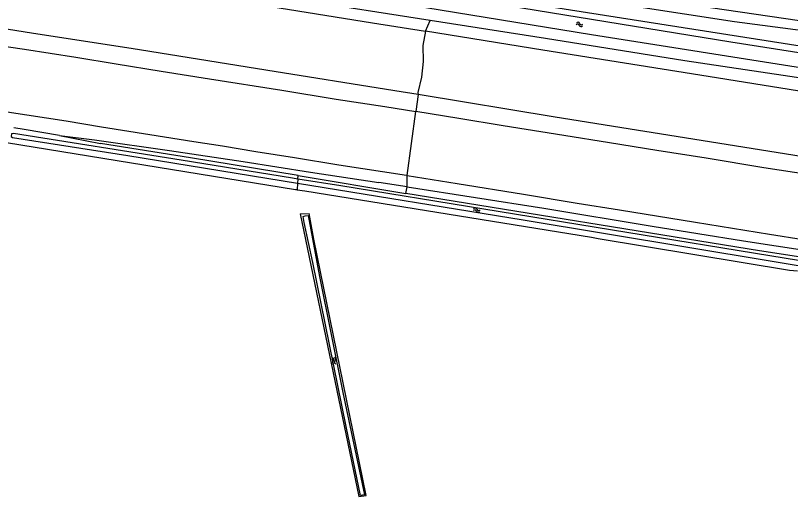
# Model space of a CAD drawing. Extents: x 132994 to 136000, y 393499 to 395512.
# Drawn here: x 133385.4 to 133562.2, y 394141.4 to 394251.1 of the extents above; entities that cross this region are included whole.
import ezdxf

# ---------------------------------------------------------------- set-up
doc = ezdxf.new("R2010")
doc.units = 0
for name, color, linetype in [('gg-knt-BGT kruinlijn', 7, 'Continuous'), ('gg-knt-onverhard', 7, 'Continuous'), ('gg-kntw-bovenkant insteek waterloop', 7, 'Continuous'), ('gg-kntw-waterlijn', 7, 'Continuous'), ('gt-symb-watersymbool', 7, 'Continuous'), ('gx-grn-maaiveld', 7, 'Continuous')]:
    doc.layers.add(name, color=color, linetype=linetype)

# ---------------------------------------------------------------- blocks, each defined once
blk = doc.blocks.new('gt0-WA')
at = {"layer": 'gt-symb-watersymbool'}
for centre, start, end in [((-0.32, 0.02), 28.0725, 151.9275), ((0.43, 0.42), 208.0725, 331.9275), ((-0.32, -0.43), 28.0725, 151.9275), ((0.43, -0.03), 208.0725, 331.9275)]:
    blk.add_arc(centre, 0.425, start, end, dxfattribs=at)

msp = doc.modelspace()

# ---------------------------------------------------------------- linework, layer by layer
at = {"layer": 'gg-knt-BGT kruinlijn'}
for p, q in [((133395.46, 394223.71), (133403.41, 394222.73)), ((133403.41, 394222.73), (133420.52, 394220.33)), ((133420.52, 394220.33), (133437.36, 394217.8)), ((133437.36, 394217.8), (133452.67, 394215.41)), ((133452.67, 394215.41), (133468.31, 394213)), ((133474.76, 394212.05), (133468.31, 394213)), ((133474.76, 394212.05), (133505.94, 394207.18)), ((133505.94, 394207.18), (133530.63, 394203.09)), ((133530.63, 394203.09), (133551.46, 394199.73)), ((133551.46, 394199.73), (133571.21, 394196.67))]:
    msp.add_line(p, q, dxfattribs=at)
at = {"layer": 'gg-knt-onverhard'}
for points in [[(133444.14, 394296.98), (133444.22, 394296.48), (133446.4, 394289.77), (133449.72, 394283.31), (133452.77, 394278.92), (133456.65, 394274.46), (133461.02, 394270.32), (133466.1, 394267.09), (133471.05, 394264.66), (133491.17, 394260.47), (133519.96, 394256.47), (133564.22, 394250), (133579.81, 394247.9)], [(133443.02, 394291.43), (133445.52, 394285.78), (133448.79, 394280.65), (133452.95, 394275.36), (133457.19, 394270.81), (133461.98, 394267.23), (133467.36, 394264.02), (133473.97, 394261.99), (133481.97, 394260.17), (133549.45, 394249.77), (133596.4, 394243.59), (133622.2, 394238.73), (133624.64, 394238.53), (133653.95, 394233.66), (133680.07, 394229.5), (133688.87, 394228.85)]]:
    msp.add_lwpolyline(points, dxfattribs=at)
at = {"layer": 'gg-kntw-bovenkant insteek waterloop'}
for p, q in [((133449.24, 394211.39), (133383.33, 394222.11)), ((133451.42, 394211.15), (133516.77, 394200.55)), ((133450.37, 394205.92), (133452.37, 394205.93)), ((133450.37, 394205.92), (133451.57, 394200.06)), ((133453.43, 394200.09), (133452.37, 394205.93)), ((133516.77, 394200.55), (133518.34, 394200.29))]:
    msp.add_line(p, q, dxfattribs=at)
for points in [[(133688.24, 394224.84), (133596.41, 394239.12), (133437.77, 394264.04), (133429.13, 394265.55), (133394.61, 394271.02)], [(133451.57, 394200.06), (133463.75, 394141.43), (133465.37, 394141.68), (133453.43, 394200.09)]]:
    msp.add_lwpolyline(points, dxfattribs=at)
at = {"layer": 'gg-kntw-waterlijn'}
for p, q in [((133459.46, 394256.15), (133516.82, 394246.8)), ((133516.82, 394246.8), (133612.64, 394231.64))]:
    msp.add_line(p, q, dxfattribs=at)
msp.add_lwpolyline([(133478.93, 394256.5), (133548.59, 394245.12), (133607.74, 394235.82), (133644, 394229.77), (133698.68, 394220.81)], dxfattribs=at)
at = {"layer": 'gx-grn-maaiveld'}
for p, q in [((133480.03, 394249.96), (133449.78, 394254.74)), ((133478.91, 394247.51), (133480.03, 394249.96)), ((133477.26, 394233.07), (133476.69, 394229.21)), ((133474.72, 394214.61), (133476.69, 394229.21)), ((133395.46, 394223.71), (133404.81, 394221.94)), ((133449.83, 394213.82), (133449.88, 394214.59)), ((133449.88, 394214.59), (133474.43, 394210.51)), ((133474.76, 394212.05), (133474.72, 394214.61)), ((133449.77, 394212.88), (133449.68, 394211.34)), ((133449.83, 394213.82), (133449.77, 394212.88)), ((133449.68, 394211.34), (133449.24, 394211.39)), ((133449.68, 394211.34), (133451.42, 394211.15)), ((133474.43, 394210.51), (133474.76, 394212.05)), ((133518.34, 394200.29), (133561.96, 394193.06)), ((133561.96, 394193.06), (133563.76, 394192.88))]:
    msp.add_line(p, q, dxfattribs=at)
for points in [[(133103.69, 394307.62), (133135.96, 394302.42), (133172.67, 394296.54), (133205.53, 394291.24), (133242.74, 394285.34), (133276.85, 394279.81), (133311.24, 394274.35), (133343.18, 394269.31), (133372.19, 394264.62), (133403.77, 394259.58), (133437, 394254.23), (133466.86, 394249.45), (133478.91, 394247.51)], [(133477.26, 394233.07), (133471.9, 394233.95), (133442.5, 394238.64), (133411.76, 394243.56), (133389.51, 394247.02), (133358.56, 394251.91), (133333.03, 394255.99), (133297.86, 394261.6), (133274.58, 394265.33), (133243.64, 394270.28), (133214.41, 394274.9), (133182.69, 394280.01), (133151.95, 394284.94), (133119.95, 394290.05), (133101.68, 394293.04)], [(133331.67, 394252.31), (133341.5, 394250.71), (133354.41, 394248.61), (133370.92, 394246.01), (133383.84, 394243.95), (133387.43, 394243.45), (133399.14, 394241.6), (133408.35, 394240.05), (133418.6, 394238.43), (133429.66, 394236.66), (133446.13, 394234.1), (133458.56, 394232.05), (133469.68, 394230.32), (133476.69, 394229.21)], [(133474.72, 394214.61), (133474.58, 394214.64), (133459.14, 394216.98), (133449.06, 394218.62), (133440.24, 394220.04), (133432.66, 394221.32), (133426.05, 394222.31), (133416.08, 394223.9), (133405.05, 394225.67), (133396.93, 394226.98), (133383.5, 394229.04), (133370.57, 394231.1), (133359.29, 394232.91), (133353.97, 394233.74), (133339.19, 394236.13), (133328.31, 394237.88), (133322.4, 394238.81), (133312.52, 394240.37), (133303.25, 394241.89), (133291.56, 394243.8), (133281.21, 394245.47), (133268.92, 394247.41), (133255.61, 394249.52), (133245.86, 394251.11)], [(133823.82, 394194.86), (133738.95, 394209.01), (133710.59, 394213.08), (133637.92, 394225.04), (133586.85, 394232.9), (133565.59, 394236.65), (133538.07, 394240.78), (133506.32, 394245.89), (133480.03, 394249.96)], [(133478.91, 394247.51), (133478.31, 394244.27), (133478.43, 394240.64), (133477.98, 394237.02), (133477.17, 394233.53), (133477.26, 394233.07)], [(133823.67, 394192.41), (133794.04, 394197.11), (133757.38, 394202.94), (133706.22, 394211.19), (133672.81, 394216.52), (133638.22, 394222.11), (133601.49, 394227.89), (133576.08, 394231.93), (133539.64, 394237.82), (133505.72, 394243.2), (133478.91, 394247.51)], [(133821.52, 394177.77), (133811.2, 394179.32), (133764.67, 394186.85), (133719.01, 394194.18), (133678.07, 394200.78), (133635.29, 394207.6), (133596.38, 394213.85), (133549.44, 394221.37), (133508.47, 394227.94), (133477.26, 394233.07)], [(133755.8, 394184.61), (133736.37, 394187.91), (133731.07, 394188.69), (133717.03, 394190.87), (133697.04, 394194), (133676.97, 394197.23), (133656.5, 394200.47), (133647.51, 394201.94), (133643.2, 394202.65), (133629.69, 394204.87), (133614.23, 394207.25), (133604.81, 394208.77), (133593.9, 394210.49), (133582.15, 394212.36), (133570.13, 394214.26), (133556.1, 394216.36), (133542.94, 394218.55), (133531.68, 394220.35), (133520.93, 394222.07), (133510.5, 394223.77), (133496.62, 394225.96), (133486.57, 394227.65), (133476.69, 394229.21)], [(133395.46, 394223.71), (133387.35, 394225.14), (133385.05, 394225.47)], [(133449.83, 394213.82), (133448.61, 394214.01), (133423.17, 394218.09), (133384.92, 394224.22), (133384.51, 394224.09), (133384.43, 394223.54), (133384.72, 394223.31), (133411.05, 394219.17), (133449.77, 394212.88)], [(133449.88, 394214.59), (133425.3, 394218.68), (133404.81, 394221.94)], [(133474.72, 394214.61), (133486.18, 394212.78), (133501.3, 394210.35), (133513.54, 394208.31), (133523.17, 394206.8), (133540.51, 394203.99), (133557.41, 394201.28), (133572.79, 394198.85), (133594.09, 394195.46), (133606.23, 394193.51), (133618.31, 394191.57), (133632.47, 394189.33), (133644.18, 394187.53), (133656.62, 394185.47), (133671.09, 394183.17), (133680.3, 394181.65), (133687.9, 394180.48), (133698.36, 394178.85), (133706.85, 394177.52), (133715.77, 394176.05), (133724.58, 394174.63), (133734.23, 394173.03), (133748.26, 394170.77)], [(133449.77, 394212.88), (133501.2, 394204.52), (133613.41, 394185.88), (133667.12, 394177.42)], [(133667.27, 394178.98), (133651.24, 394181.69), (133647.91, 394181.95), (133615.4, 394186.87), (133557.45, 394196.3), (133459.62, 394212.24), (133449.83, 394213.82)], [(133667.34, 394179.68), (133595.33, 394191.26), (133555.12, 394197.41), (133474.43, 394210.51)], [(133451.47, 394205.41), (133452.16, 394205.54), (133454.75, 394191.59), (133460.04, 394165.17), (133464.99, 394141.8), (133464.11, 394141.66), (133460.86, 394157.42), (133453.24, 394194.8), (133451.24, 394203.93), (133451.01, 394205.24), (133451.47, 394205.41)]]:
    msp.add_lwpolyline(points, dxfattribs=at)

# ---------------------------------------------------------------- block references
at = {"layer": 'gt-symb-watersymbool'}
for p, rotation in [((133513.99, 394249.08), -9.443474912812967), ((133490.55, 394206.73), -9.20796905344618), ((133458.09, 394172.33), 101.53462065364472)]:
    msp.add_blockref('gt0-WA', p, dxfattribs=dict(at, rotation=rotation))

doc.saveas('drawing.dxf')
